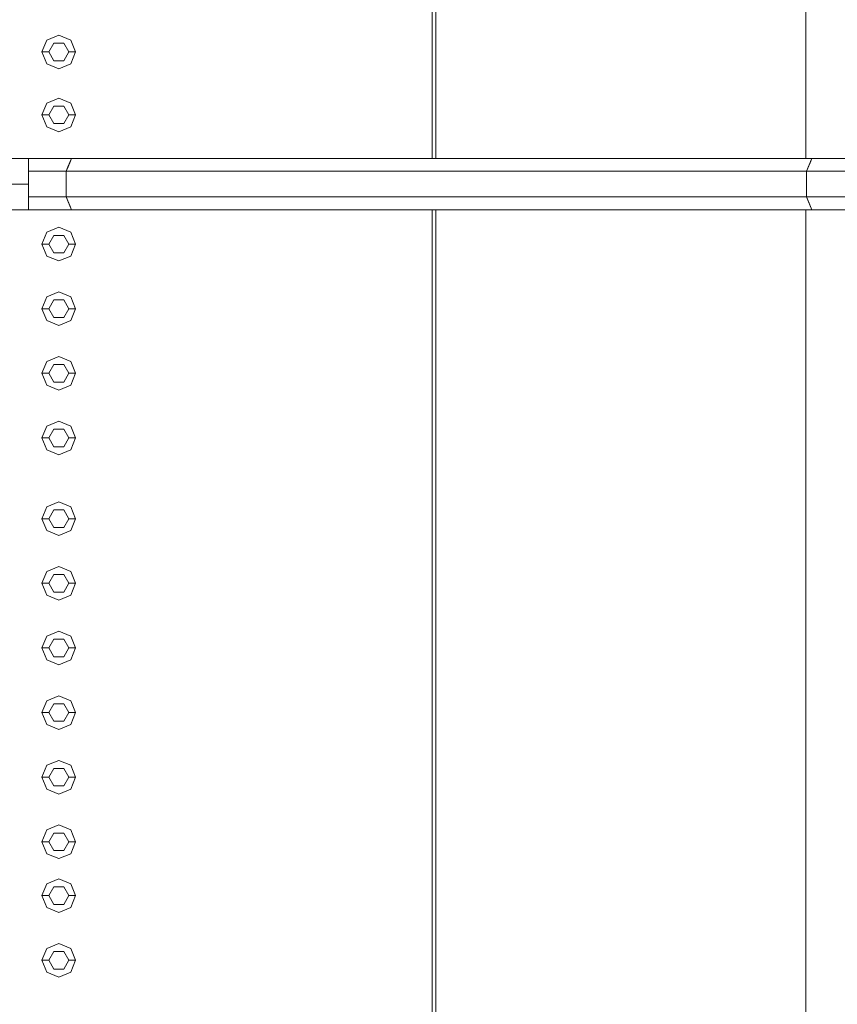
# Model space of a CAD drawing. Header units: millimetres. Extents: x 2 to 902, y -447 to 199.
# Tile 636 of 656: x 22.67 to 23.89, y 161.43 to 162.9. Entities that reach past the tile are written whole.
import ezdxf

# ---------------------------------------------------------------- set-up
doc = ezdxf.new("R2010")
doc.units = ezdxf.units.MM
doc.header["$MEASUREMENT"] = 0
for name, color, linetype, lineweight in [('IFC-Corrimão-Contorno', 36, 'Continuous', 5), ('IFC-Elemento construtivo genérico-Contorno', 253, 'Continuous', 5), ('IFC-Escada-Contorno', 32, 'Continuous', 5), ('IFC-Laje-Contorno', 134, 'Continuous', 5), ('IFC-Lance de escada-Contorno', 32, 'Continuous', 5)]:
    doc.layers.add(name, color=color, linetype=linetype, lineweight=lineweight)

msp = doc.modelspace()

# ---------------------------------------------------------------- linework, layer by layer
at = {"layer": 'IFC-Corrimão-Contorno', "color": 7, "lineweight": 5}
for p, q in [((22.2903, 162.6895), (22.6871, 162.6895)), ((22.6871, 162.6895), (22.7509, 162.6895)), ((22.6871, 162.6752), (22.6871, 162.6895)), ((22.7434, 162.6705), (22.7509, 162.6895)), ((22.7434, 162.6705), (22.7494, 162.6857)), ((22.7446, 162.6737), (22.7509, 162.6895)), ((22.7459, 162.677), (22.7509, 162.6895)), ((22.7471, 162.68), (22.7509, 162.6895)), ((22.7494, 162.6857), (22.7509, 162.6895)), ((22.7509, 162.6895), (23.8509, 162.6895)), ((23.8434, 162.6705), (23.8509, 162.6895)), ((23.8434, 162.6705), (23.8484, 162.6832)), ((23.8453, 162.6752), (23.8509, 162.6895)), ((23.8484, 162.6832), (23.8509, 162.6895)), ((23.8484, 162.6832), (23.849, 162.6848)), ((23.849, 162.6848), (23.8509, 162.6895)), ((23.8509, 162.6895), (25.0871, 162.6895)), ((22.6871, 162.6705), (22.6871, 162.6752)), ((22.6871, 162.6705), (22.7434, 162.6705)), ((22.6871, 162.6324), (22.6871, 162.6705)), ((22.7434, 162.6705), (22.7471, 162.68)), ((22.7434, 162.6705), (22.7459, 162.677)), ((22.7434, 162.6705), (22.7446, 162.6737)), ((22.7434, 162.6705), (23.8434, 162.6705)), ((22.7434, 162.6324), (22.7434, 162.6705)), ((23.8434, 162.6705), (23.8453, 162.6752)), ((23.8434, 162.6705), (25.0871, 162.6705)), ((23.8434, 162.6324), (23.8434, 162.6705)), ((22.2903, 162.6514), (22.6871, 162.6514)), ((22.6871, 162.6324), (22.7434, 162.6324)), ((22.6871, 162.6133), (22.6871, 162.6324)), ((22.7434, 162.6324), (23.8434, 162.6324)), ((22.7434, 162.6324), (22.7484, 162.6196)), ((22.7434, 162.6324), (22.7509, 162.6133)), ((22.7434, 162.6324), (22.7453, 162.6276)), ((22.7434, 162.6324), (22.7494, 162.6171)), ((22.7453, 162.6276), (22.7509, 162.6133)), ((23.8434, 162.6324), (25.0871, 162.6324)), ((23.8434, 162.6324), (23.8471, 162.6229)), ((23.8434, 162.6324), (23.8509, 162.6133)), ((23.8434, 162.6324), (23.8453, 162.6276)), ((23.8453, 162.6276), (23.8509, 162.6133)), ((22.2903, 162.6133), (22.6871, 162.6133)), ((22.6871, 162.6133), (22.7509, 162.6133)), ((22.7484, 162.6196), (22.7494, 162.6171)), ((22.7494, 162.6171), (22.7509, 162.6133)), ((22.7509, 162.6133), (23.8509, 162.6133)), ((23.8471, 162.6229), (23.849, 162.6181)), ((23.849, 162.6181), (23.8509, 162.6133)), ((23.8509, 162.6133), (25.0871, 162.6133))]:
    msp.add_line(p, q, dxfattribs=at)
at = {"layer": 'IFC-Elemento construtivo genérico-Contorno', "color": 7, "lineweight": 5}
for p, q in [((22.7145, 162.8654), (22.7322, 162.8727)), ((22.7145, 162.8654), (22.7322, 162.8727)), ((22.7322, 162.8727), (22.7499, 162.8654)), ((22.7322, 162.8727), (22.7499, 162.8654)), ((22.7072, 162.8477), (22.7145, 162.8654)), ((22.7072, 162.8477), (22.7145, 162.8654)), ((22.7172, 162.8477), (22.7247, 162.8607)), ((22.7172, 162.8477), (22.7247, 162.8607)), ((22.7247, 162.8607), (22.7397, 162.8607)), ((22.7247, 162.8607), (22.7397, 162.8607)), ((22.7397, 162.8607), (22.7472, 162.8477)), ((22.7397, 162.8607), (22.7472, 162.8477)), ((22.7499, 162.8654), (22.7572, 162.8477)), ((22.7499, 162.8654), (22.7572, 162.8477)), ((22.7072, 162.8477), (22.7172, 162.8477)), ((22.7072, 162.8477), (22.7145, 162.83)), ((22.7072, 162.8477), (22.7172, 162.8477)), ((22.7072, 162.8477), (22.7145, 162.83)), ((22.7172, 162.8477), (22.7247, 162.8347)), ((22.7172, 162.8477), (22.7247, 162.8347)), ((22.7397, 162.8347), (22.7472, 162.8477)), ((22.7397, 162.8347), (22.7472, 162.8477)), ((22.7472, 162.8477), (22.7572, 162.8477)), ((22.7472, 162.8477), (22.7572, 162.8477)), ((22.7499, 162.83), (22.7572, 162.8477)), ((22.7499, 162.83), (22.7572, 162.8477)), ((22.7145, 162.83), (22.7322, 162.8227)), ((22.7145, 162.83), (22.7322, 162.8227)), ((22.7247, 162.8347), (22.7397, 162.8347)), ((22.7247, 162.8347), (22.7397, 162.8347)), ((22.7322, 162.8227), (22.7499, 162.83)), ((22.7322, 162.8227), (22.7499, 162.83)), ((22.7072, 162.7543), (22.7145, 162.7719)), ((22.7072, 162.7543), (22.7145, 162.7719)), ((22.7145, 162.7719), (22.7322, 162.7793)), ((22.7145, 162.7719), (22.7322, 162.7793)), ((22.7322, 162.7793), (22.7499, 162.7719)), ((22.7322, 162.7793), (22.7499, 162.7719)), ((22.7499, 162.7719), (22.7572, 162.7543)), ((22.7499, 162.7719), (22.7572, 162.7543)), ((22.7172, 162.7543), (22.7247, 162.7673)), ((22.7172, 162.7543), (22.7247, 162.7673)), ((22.7247, 162.7673), (22.7397, 162.7673)), ((22.7247, 162.7673), (22.7397, 162.7673)), ((22.7397, 162.7673), (22.7472, 162.7543)), ((22.7397, 162.7673), (22.7472, 162.7543)), ((22.7072, 162.7543), (22.7172, 162.7543)), ((22.7072, 162.7543), (22.7145, 162.7366)), ((22.7072, 162.7543), (22.7172, 162.7543)), ((22.7072, 162.7543), (22.7145, 162.7366)), ((22.7172, 162.7543), (22.7247, 162.7413)), ((22.7172, 162.7543), (22.7247, 162.7413)), ((22.7247, 162.7413), (22.7397, 162.7413)), ((22.7247, 162.7413), (22.7397, 162.7413)), ((22.7397, 162.7413), (22.7472, 162.7543)), ((22.7397, 162.7413), (22.7472, 162.7543)), ((22.7472, 162.7543), (22.7572, 162.7543)), ((22.7472, 162.7543), (22.7572, 162.7543)), ((22.7499, 162.7366), (22.7572, 162.7543)), ((22.7499, 162.7366), (22.7572, 162.7543)), ((22.7145, 162.7366), (22.7322, 162.7293)), ((22.7145, 162.7366), (22.7322, 162.7293)), ((22.7322, 162.7293), (22.7499, 162.7366)), ((22.7322, 162.7293), (22.7499, 162.7366)), ((22.7072, 162.5623), (22.7145, 162.5799)), ((22.7072, 162.5623), (22.7145, 162.5799)), ((22.7145, 162.5799), (22.7322, 162.5873)), ((22.7145, 162.5799), (22.7322, 162.5873)), ((22.7322, 162.5873), (22.7499, 162.5799)), ((22.7322, 162.5873), (22.7499, 162.5799)), ((22.7499, 162.5799), (22.7572, 162.5623)), ((22.7499, 162.5799), (22.7572, 162.5623)), ((22.7172, 162.5623), (22.7247, 162.5753)), ((22.7172, 162.5623), (22.7247, 162.5753)), ((22.7247, 162.5753), (22.7397, 162.5753)), ((22.7247, 162.5753), (22.7397, 162.5753)), ((22.7397, 162.5753), (22.7472, 162.5623)), ((22.7397, 162.5753), (22.7472, 162.5623)), ((22.7072, 162.5623), (22.7172, 162.5623)), ((22.7072, 162.5623), (22.7145, 162.5446)), ((22.7072, 162.5623), (22.7172, 162.5623)), ((22.7072, 162.5623), (22.7145, 162.5446)), ((22.7172, 162.5623), (22.7247, 162.5493)), ((22.7172, 162.5623), (22.7247, 162.5493)), ((22.7397, 162.5493), (22.7472, 162.5623)), ((22.7397, 162.5493), (22.7472, 162.5623)), ((22.7472, 162.5623), (22.7572, 162.5623)), ((22.7472, 162.5623), (22.7572, 162.5623)), ((22.7499, 162.5446), (22.7572, 162.5623)), ((22.7499, 162.5446), (22.7572, 162.5623)), ((22.7145, 162.5446), (22.7322, 162.5373)), ((22.7145, 162.5446), (22.7322, 162.5373)), ((22.7247, 162.5493), (22.7397, 162.5493)), ((22.7247, 162.5493), (22.7397, 162.5493)), ((22.7322, 162.5373), (22.7499, 162.5446)), ((22.7322, 162.5373), (22.7499, 162.5446)), ((22.7072, 162.4663), (22.7145, 162.4839)), ((22.7072, 162.4663), (22.7145, 162.4839)), ((22.7145, 162.4839), (22.7322, 162.4913)), ((22.7145, 162.4839), (22.7322, 162.4913)), ((22.7172, 162.4663), (22.7247, 162.4793)), ((22.7172, 162.4663), (22.7247, 162.4793)), ((22.7247, 162.4793), (22.7397, 162.4793)), ((22.7247, 162.4793), (22.7397, 162.4793)), ((22.7322, 162.4913), (22.7499, 162.4839)), ((22.7322, 162.4913), (22.7499, 162.4839)), ((22.7397, 162.4793), (22.7472, 162.4663)), ((22.7397, 162.4793), (22.7472, 162.4663)), ((22.7499, 162.4839), (22.7572, 162.4663)), ((22.7499, 162.4839), (22.7572, 162.4663)), ((22.7072, 162.4663), (22.7172, 162.4663)), ((22.7072, 162.4663), (22.7145, 162.4486)), ((22.7072, 162.4663), (22.7172, 162.4663)), ((22.7072, 162.4663), (22.7145, 162.4486)), ((22.7172, 162.4663), (22.7247, 162.4533)), ((22.7172, 162.4663), (22.7247, 162.4533)), ((22.7397, 162.4533), (22.7472, 162.4663)), ((22.7397, 162.4533), (22.7472, 162.4663)), ((22.7472, 162.4663), (22.7572, 162.4663)), ((22.7472, 162.4663), (22.7572, 162.4663)), ((22.7499, 162.4486), (22.7572, 162.4663)), ((22.7499, 162.4486), (22.7572, 162.4663)), ((22.7145, 162.4486), (22.7322, 162.4413)), ((22.7145, 162.4486), (22.7322, 162.4413)), ((22.7247, 162.4533), (22.7397, 162.4533)), ((22.7247, 162.4533), (22.7397, 162.4533)), ((22.7322, 162.4413), (22.7499, 162.4486)), ((22.7322, 162.4413), (22.7499, 162.4486)), ((22.7145, 162.3879), (22.7322, 162.3953)), ((22.7145, 162.3879), (22.7322, 162.3953)), ((22.7322, 162.3953), (22.7499, 162.3879)), ((22.7322, 162.3953), (22.7499, 162.3879)), ((22.7072, 162.3703), (22.7145, 162.3879)), ((22.7072, 162.3703), (22.7145, 162.3879)), ((22.7172, 162.3703), (22.7247, 162.3833)), ((22.7172, 162.3703), (22.7247, 162.3833)), ((22.7247, 162.3833), (22.7397, 162.3833)), ((22.7247, 162.3833), (22.7397, 162.3833)), ((22.7397, 162.3833), (22.7472, 162.3703)), ((22.7397, 162.3833), (22.7472, 162.3703)), ((22.7499, 162.3879), (22.7572, 162.3703)), ((22.7499, 162.3879), (22.7572, 162.3703)), ((22.7072, 162.3703), (22.7172, 162.3703)), ((22.7072, 162.3703), (22.7145, 162.3526)), ((22.7072, 162.3703), (22.7172, 162.3703)), ((22.7072, 162.3703), (22.7145, 162.3526)), ((22.7172, 162.3703), (22.7247, 162.3573)), ((22.7172, 162.3703), (22.7247, 162.3573)), ((22.7397, 162.3573), (22.7472, 162.3703)), ((22.7397, 162.3573), (22.7472, 162.3703)), ((22.7472, 162.3703), (22.7572, 162.3703)), ((22.7472, 162.3703), (22.7572, 162.3703)), ((22.7499, 162.3526), (22.7572, 162.3703)), ((22.7499, 162.3526), (22.7572, 162.3703)), ((22.7145, 162.3526), (22.7322, 162.3453)), ((22.7145, 162.3526), (22.7322, 162.3453)), ((22.7247, 162.3573), (22.7397, 162.3573)), ((22.7247, 162.3573), (22.7397, 162.3573)), ((22.7322, 162.3453), (22.7499, 162.3526)), ((22.7322, 162.3453), (22.7499, 162.3526)), ((22.7072, 162.2743), (22.7145, 162.2919)), ((22.7072, 162.2743), (22.7145, 162.2919)), ((22.7145, 162.2919), (22.7322, 162.2993)), ((22.7145, 162.2919), (22.7322, 162.2993)), ((22.7172, 162.2743), (22.7247, 162.2873)), ((22.7172, 162.2743), (22.7247, 162.2873)), ((22.7247, 162.2873), (22.7397, 162.2873)), ((22.7247, 162.2873), (22.7397, 162.2873)), ((22.7322, 162.2993), (22.7499, 162.2919)), ((22.7322, 162.2993), (22.7499, 162.2919)), ((22.7397, 162.2873), (22.7472, 162.2743)), ((22.7397, 162.2873), (22.7472, 162.2743)), ((22.7499, 162.2919), (22.7572, 162.2743)), ((22.7499, 162.2919), (22.7572, 162.2743)), ((22.7072, 162.2743), (22.7172, 162.2743)), ((22.7072, 162.2743), (22.7145, 162.2566)), ((22.7072, 162.2743), (22.7172, 162.2743)), ((22.7072, 162.2743), (22.7145, 162.2566)), ((22.7172, 162.2743), (22.7247, 162.2613)), ((22.7172, 162.2743), (22.7247, 162.2613)), ((22.7397, 162.2613), (22.7472, 162.2743)), ((22.7397, 162.2613), (22.7472, 162.2743)), ((22.7472, 162.2743), (22.7572, 162.2743)), ((22.7472, 162.2743), (22.7572, 162.2743)), ((22.7499, 162.2566), (22.7572, 162.2743)), ((22.7499, 162.2566), (22.7572, 162.2743)), ((22.7247, 162.2613), (22.7397, 162.2613)), ((22.7247, 162.2613), (22.7397, 162.2613)), ((22.7145, 162.2566), (22.7322, 162.2493)), ((22.7145, 162.2566), (22.7322, 162.2493)), ((22.7322, 162.2493), (22.7499, 162.2566)), ((22.7322, 162.2493), (22.7499, 162.2566)), ((22.7072, 162.1543), (22.7145, 162.1719)), ((22.7072, 162.1543), (22.7145, 162.1719)), ((22.7145, 162.1719), (22.7322, 162.1793)), ((22.7145, 162.1719), (22.7322, 162.1793)), ((22.7322, 162.1793), (22.7499, 162.1719)), ((22.7322, 162.1793), (22.7499, 162.1719)), ((22.7499, 162.1719), (22.7572, 162.1543)), ((22.7499, 162.1719), (22.7572, 162.1543)), ((22.7172, 162.1543), (22.7247, 162.1673)), ((22.7172, 162.1543), (22.7247, 162.1673)), ((22.7247, 162.1673), (22.7397, 162.1673)), ((22.7247, 162.1673), (22.7397, 162.1673)), ((22.7397, 162.1673), (22.7472, 162.1543)), ((22.7397, 162.1673), (22.7472, 162.1543)), ((22.7072, 162.1543), (22.7172, 162.1543)), ((22.7072, 162.1543), (22.7145, 162.1366)), ((22.7072, 162.1543), (22.7172, 162.1543)), ((22.7072, 162.1543), (22.7145, 162.1366)), ((22.7172, 162.1543), (22.7247, 162.1413)), ((22.7172, 162.1543), (22.7247, 162.1413)), ((22.7247, 162.1413), (22.7397, 162.1413)), ((22.7247, 162.1413), (22.7397, 162.1413)), ((22.7397, 162.1413), (22.7472, 162.1543)), ((22.7397, 162.1413), (22.7472, 162.1543)), ((22.7472, 162.1543), (22.7572, 162.1543)), ((22.7472, 162.1543), (22.7572, 162.1543)), ((22.7499, 162.1366), (22.7572, 162.1543)), ((22.7499, 162.1366), (22.7572, 162.1543)), ((22.7145, 162.1366), (22.7322, 162.1293)), ((22.7145, 162.1366), (22.7322, 162.1293)), ((22.7322, 162.1293), (22.7499, 162.1366)), ((22.7322, 162.1293), (22.7499, 162.1366)), ((22.7145, 162.076), (22.7322, 162.0833)), ((22.7145, 162.076), (22.7322, 162.0833)), ((22.7322, 162.0833), (22.7499, 162.076)), ((22.7322, 162.0833), (22.7499, 162.076)), ((22.7072, 162.0583), (22.7145, 162.076)), ((22.7072, 162.0583), (22.7145, 162.076)), ((22.7172, 162.0583), (22.7247, 162.0713)), ((22.7172, 162.0583), (22.7247, 162.0713)), ((22.7247, 162.0713), (22.7397, 162.0713)), ((22.7247, 162.0713), (22.7397, 162.0713)), ((22.7397, 162.0713), (22.7472, 162.0583)), ((22.7397, 162.0713), (22.7472, 162.0583)), ((22.7499, 162.076), (22.7572, 162.0583)), ((22.7499, 162.076), (22.7572, 162.0583)), ((22.7072, 162.0583), (22.7172, 162.0583)), ((22.7072, 162.0583), (22.7145, 162.0406)), ((22.7072, 162.0583), (22.7172, 162.0583)), ((22.7072, 162.0583), (22.7145, 162.0406)), ((22.7172, 162.0583), (22.7247, 162.0453)), ((22.7172, 162.0583), (22.7247, 162.0453)), ((22.7397, 162.0453), (22.7472, 162.0583)), ((22.7397, 162.0453), (22.7472, 162.0583)), ((22.7472, 162.0583), (22.7572, 162.0583)), ((22.7472, 162.0583), (22.7572, 162.0583)), ((22.7499, 162.0406), (22.7572, 162.0583)), ((22.7499, 162.0406), (22.7572, 162.0583)), ((22.7145, 162.0406), (22.7322, 162.0333)), ((22.7145, 162.0406), (22.7322, 162.0333)), ((22.7247, 162.0453), (22.7397, 162.0453)), ((22.7247, 162.0453), (22.7397, 162.0453)), ((22.7322, 162.0333), (22.7499, 162.0406)), ((22.7322, 162.0333), (22.7499, 162.0406)), ((22.7072, 161.9623), (22.7145, 161.9799)), ((22.7072, 161.9623), (22.7145, 161.9799)), ((22.7145, 161.9799), (22.7322, 161.9873)), ((22.7145, 161.9799), (22.7322, 161.9873)), ((22.7322, 161.9873), (22.7499, 161.9799)), ((22.7322, 161.9873), (22.7499, 161.9799)), ((22.7499, 161.9799), (22.7572, 161.9623)), ((22.7499, 161.9799), (22.7572, 161.9623)), ((22.7172, 161.9623), (22.7247, 161.9753)), ((22.7172, 161.9623), (22.7247, 161.9753)), ((22.7247, 161.9753), (22.7397, 161.9753)), ((22.7247, 161.9753), (22.7397, 161.9753)), ((22.7397, 161.9753), (22.7472, 161.9623)), ((22.7397, 161.9753), (22.7472, 161.9623)), ((22.7072, 161.9623), (22.7172, 161.9623)), ((22.7072, 161.9623), (22.7145, 161.9446)), ((22.7072, 161.9623), (22.7172, 161.9623)), ((22.7072, 161.9623), (22.7145, 161.9446)), ((22.7172, 161.9623), (22.7247, 161.9493)), ((22.7172, 161.9623), (22.7247, 161.9493)), ((22.7397, 161.9493), (22.7472, 161.9623)), ((22.7397, 161.9493), (22.7472, 161.9623)), ((22.7472, 161.9623), (22.7572, 161.9623)), ((22.7472, 161.9623), (22.7572, 161.9623)), ((22.7499, 161.9446), (22.7572, 161.9623)), ((22.7499, 161.9446), (22.7572, 161.9623)), ((22.7145, 161.9446), (22.7322, 161.9373)), ((22.7145, 161.9446), (22.7322, 161.9373)), ((22.7247, 161.9493), (22.7397, 161.9493)), ((22.7247, 161.9493), (22.7397, 161.9493)), ((22.7322, 161.9373), (22.7499, 161.9446)), ((22.7322, 161.9373), (22.7499, 161.9446)), ((22.7072, 161.8663), (22.7145, 161.8839)), ((22.7072, 161.8663), (22.7145, 161.8839)), ((22.7145, 161.8839), (22.7322, 161.8913)), ((22.7145, 161.8839), (22.7322, 161.8913)), ((22.7172, 161.8663), (22.7247, 161.8793)), ((22.7172, 161.8663), (22.7247, 161.8793)), ((22.7247, 161.8793), (22.7397, 161.8793)), ((22.7247, 161.8793), (22.7397, 161.8793)), ((22.7322, 161.8913), (22.7499, 161.8839)), ((22.7322, 161.8913), (22.7499, 161.8839)), ((22.7397, 161.8793), (22.7472, 161.8663)), ((22.7397, 161.8793), (22.7472, 161.8663)), ((22.7499, 161.8839), (22.7572, 161.8663)), ((22.7499, 161.8839), (22.7572, 161.8663)), ((22.7072, 161.8663), (22.7172, 161.8663)), ((22.7072, 161.8663), (22.7145, 161.8486)), ((22.7072, 161.8663), (22.7172, 161.8663)), ((22.7072, 161.8663), (22.7145, 161.8486)), ((22.7172, 161.8663), (22.7247, 161.8533)), ((22.7172, 161.8663), (22.7247, 161.8533)), ((22.7397, 161.8533), (22.7472, 161.8663)), ((22.7397, 161.8533), (22.7472, 161.8663)), ((22.7472, 161.8663), (22.7572, 161.8663)), ((22.7472, 161.8663), (22.7572, 161.8663)), ((22.7499, 161.8486), (22.7572, 161.8663)), ((22.7499, 161.8486), (22.7572, 161.8663)), ((22.7145, 161.8486), (22.7322, 161.8413)), ((22.7145, 161.8486), (22.7322, 161.8413)), ((22.7247, 161.8533), (22.7397, 161.8533)), ((22.7247, 161.8533), (22.7397, 161.8533)), ((22.7322, 161.8413), (22.7499, 161.8486)), ((22.7322, 161.8413), (22.7499, 161.8486)), ((22.7145, 161.7879), (22.7322, 161.7953)), ((22.7145, 161.7879), (22.7322, 161.7953)), ((22.7322, 161.7953), (22.7499, 161.7879)), ((22.7322, 161.7953), (22.7499, 161.7879)), ((22.7072, 161.7703), (22.7145, 161.7879)), ((22.7072, 161.7703), (22.7145, 161.7879)), ((22.7172, 161.7703), (22.7247, 161.7833)), ((22.7172, 161.7703), (22.7247, 161.7833)), ((22.7247, 161.7833), (22.7397, 161.7833)), ((22.7247, 161.7833), (22.7397, 161.7833)), ((22.7397, 161.7833), (22.7472, 161.7703)), ((22.7397, 161.7833), (22.7472, 161.7703)), ((22.7499, 161.7879), (22.7572, 161.7703)), ((22.7499, 161.7879), (22.7572, 161.7703)), ((22.7072, 161.7703), (22.7172, 161.7703)), ((22.7072, 161.7703), (22.7145, 161.7526)), ((22.7072, 161.7703), (22.7172, 161.7703)), ((22.7072, 161.7703), (22.7145, 161.7526)), ((22.7172, 161.7703), (22.7247, 161.7573)), ((22.7172, 161.7703), (22.7247, 161.7573)), ((22.7397, 161.7573), (22.7472, 161.7703)), ((22.7397, 161.7573), (22.7472, 161.7703)), ((22.7472, 161.7703), (22.7572, 161.7703)), ((22.7472, 161.7703), (22.7572, 161.7703)), ((22.7499, 161.7526), (22.7572, 161.7703)), ((22.7499, 161.7526), (22.7572, 161.7703)), ((22.7145, 161.7526), (22.7322, 161.7453)), ((22.7145, 161.7526), (22.7322, 161.7453)), ((22.7247, 161.7573), (22.7397, 161.7573)), ((22.7247, 161.7573), (22.7397, 161.7573)), ((22.7322, 161.7453), (22.7499, 161.7526)), ((22.7322, 161.7453), (22.7499, 161.7526)), ((22.7072, 161.6743), (22.7145, 161.6919)), ((22.7072, 161.6743), (22.7145, 161.6919)), ((22.7145, 161.6919), (22.7322, 161.6993)), ((22.7145, 161.6919), (22.7322, 161.6993)), ((22.7322, 161.6993), (22.7499, 161.6919)), ((22.7322, 161.6993), (22.7499, 161.6919)), ((22.7499, 161.6919), (22.7572, 161.6743)), ((22.7499, 161.6919), (22.7572, 161.6743)), ((22.7072, 161.6743), (22.7172, 161.6743)), ((22.7072, 161.6743), (22.7145, 161.6566)), ((22.7072, 161.6743), (22.7172, 161.6743)), ((22.7072, 161.6743), (22.7145, 161.6566)), ((22.7172, 161.6743), (22.7247, 161.6873)), ((22.7172, 161.6743), (22.7247, 161.6873)), ((22.7172, 161.6743), (22.7247, 161.6613)), ((22.7172, 161.6743), (22.7247, 161.6613)), ((22.7247, 161.6873), (22.7397, 161.6873)), ((22.7247, 161.6873), (22.7397, 161.6873)), ((22.7397, 161.6873), (22.7472, 161.6743)), ((22.7397, 161.6873), (22.7472, 161.6743)), ((22.7397, 161.6613), (22.7472, 161.6743)), ((22.7397, 161.6613), (22.7472, 161.6743)), ((22.7472, 161.6743), (22.7572, 161.6743)), ((22.7472, 161.6743), (22.7572, 161.6743)), ((22.7499, 161.6566), (22.7572, 161.6743)), ((22.7499, 161.6566), (22.7572, 161.6743)), ((22.7247, 161.6613), (22.7397, 161.6613)), ((22.7247, 161.6613), (22.7397, 161.6613)), ((22.7145, 161.6566), (22.7322, 161.6493)), ((22.7145, 161.6566), (22.7322, 161.6493)), ((22.7322, 161.6493), (22.7499, 161.6566)), ((22.7322, 161.6493), (22.7499, 161.6566)), ((22.7145, 161.6119), (22.7322, 161.6193)), ((22.7145, 161.6119), (22.7322, 161.6193)), ((22.7322, 161.6193), (22.7499, 161.6119)), ((22.7322, 161.6193), (22.7499, 161.6119)), ((22.7072, 161.5943), (22.7145, 161.6119)), ((22.7072, 161.5943), (22.7145, 161.6119)), ((22.7172, 161.5943), (22.7247, 161.6073)), ((22.7172, 161.5943), (22.7247, 161.6073)), ((22.7247, 161.6073), (22.7397, 161.6073)), ((22.7247, 161.6073), (22.7397, 161.6073)), ((22.7397, 161.6073), (22.7472, 161.5943)), ((22.7397, 161.6073), (22.7472, 161.5943)), ((22.7499, 161.6119), (22.7572, 161.5943)), ((22.7499, 161.6119), (22.7572, 161.5943)), ((22.7072, 161.5943), (22.7172, 161.5943)), ((22.7072, 161.5943), (22.7145, 161.5766)), ((22.7072, 161.5943), (22.7172, 161.5943)), ((22.7072, 161.5943), (22.7145, 161.5766)), ((22.7172, 161.5943), (22.7247, 161.5813)), ((22.7172, 161.5943), (22.7247, 161.5813)), ((22.7397, 161.5813), (22.7472, 161.5943)), ((22.7397, 161.5813), (22.7472, 161.5943)), ((22.7472, 161.5943), (22.7572, 161.5943)), ((22.7472, 161.5943), (22.7572, 161.5943)), ((22.7499, 161.5766), (22.7572, 161.5943)), ((22.7499, 161.5766), (22.7572, 161.5943)), ((22.7145, 161.5766), (22.7322, 161.5693)), ((22.7145, 161.5766), (22.7322, 161.5693)), ((22.7247, 161.5813), (22.7397, 161.5813)), ((22.7247, 161.5813), (22.7397, 161.5813)), ((22.7322, 161.5693), (22.7499, 161.5766)), ((22.7322, 161.5693), (22.7499, 161.5766)), ((22.7072, 161.4983), (22.7145, 161.516)), ((22.7072, 161.4983), (22.7145, 161.516)), ((22.7145, 161.516), (22.7322, 161.5233)), ((22.7145, 161.516), (22.7322, 161.5233)), ((22.7322, 161.5233), (22.7499, 161.516)), ((22.7322, 161.5233), (22.7499, 161.516)), ((22.7499, 161.516), (22.7572, 161.4983)), ((22.7499, 161.516), (22.7572, 161.4983)), ((22.7072, 161.4983), (22.7172, 161.4983)), ((22.7072, 161.4983), (22.7145, 161.4806)), ((22.7072, 161.4983), (22.7172, 161.4983)), ((22.7072, 161.4983), (22.7145, 161.4806)), ((22.7172, 161.4983), (22.7247, 161.5113)), ((22.7172, 161.4983), (22.7247, 161.5113)), ((22.7172, 161.4983), (22.7247, 161.4853)), ((22.7172, 161.4983), (22.7247, 161.4853)), ((22.7247, 161.5113), (22.7397, 161.5113)), ((22.7247, 161.5113), (22.7397, 161.5113)), ((22.7397, 161.5113), (22.7472, 161.4983)), ((22.7397, 161.5113), (22.7472, 161.4983)), ((22.7397, 161.4853), (22.7472, 161.4983)), ((22.7397, 161.4853), (22.7472, 161.4983)), ((22.7472, 161.4983), (22.7572, 161.4983)), ((22.7472, 161.4983), (22.7572, 161.4983)), ((22.7499, 161.4806), (22.7572, 161.4983)), ((22.7499, 161.4806), (22.7572, 161.4983)), ((22.7247, 161.4853), (22.7397, 161.4853)), ((22.7247, 161.4853), (22.7397, 161.4853)), ((22.7145, 161.4806), (22.7322, 161.4733)), ((22.7145, 161.4806), (22.7322, 161.4733)), ((22.7322, 161.4733), (22.7499, 161.4806)), ((22.7322, 161.4733), (22.7499, 161.4806))]:
    msp.add_line(p, q, dxfattribs=at)
at = {"layer": 'IFC-Escada-Contorno', "color": 7, "lineweight": 5}
for p, q in [((23.2922, 162.6895), (23.2922, 165.6133)), ((23.8422, 162.6895), (23.8422, 165.6133)), ((22.2903, 162.6895), (22.6871, 162.6895)), ((22.6871, 162.6848), (22.6871, 162.6895)), ((22.6871, 162.6895), (22.7509, 162.6895)), ((22.6871, 162.68), (22.6871, 162.6848)), ((22.7446, 162.6737), (22.7484, 162.6832)), ((22.7471, 162.68), (22.7484, 162.6832)), ((22.7484, 162.6832), (22.7509, 162.6895)), ((22.7484, 162.6832), (22.7494, 162.6857)), ((22.7494, 162.6857), (22.7509, 162.6895)), ((22.7509, 162.6895), (23.8509, 162.6895)), ((23.8471, 162.68), (23.8509, 162.6895)), ((23.8471, 162.68), (23.8484, 162.6832)), ((23.8484, 162.6832), (23.849, 162.6848)), ((23.849, 162.6848), (23.8509, 162.6895)), ((23.8509, 162.6895), (25.0871, 162.6895)), ((22.6871, 162.6705), (22.6871, 162.68)), ((22.6871, 162.6752), (22.6871, 162.68)), ((22.6871, 162.6705), (22.6871, 162.6752)), ((22.6871, 162.6705), (22.7434, 162.6705)), ((22.6871, 162.661), (22.6871, 162.6705)), ((22.7434, 162.6705), (23.8434, 162.6705)), ((22.7434, 162.6324), (22.7434, 162.6705)), ((22.7446, 162.6737), (22.7471, 162.68)), ((22.7446, 162.6737), (22.7459, 162.677)), ((22.7446, 162.6737), (22.7453, 162.6752)), ((22.7453, 162.6752), (22.7459, 162.677)), ((22.7459, 162.677), (22.7471, 162.68)), ((23.8434, 162.6705), (23.8471, 162.68)), ((23.8434, 162.6705), (23.8453, 162.6752)), ((23.8434, 162.6705), (25.0871, 162.6705)), ((23.8434, 162.6324), (23.8434, 162.6705)), ((23.8453, 162.6752), (23.8471, 162.68)), ((22.6871, 162.6514), (22.6871, 162.661)), ((22.2903, 162.6514), (22.6871, 162.6514)), ((22.6871, 162.6419), (22.6871, 162.6514)), ((22.6871, 162.6324), (22.6871, 162.6419)), ((22.6871, 162.6324), (22.7434, 162.6324)), ((22.6871, 162.6276), (22.6871, 162.6324)), ((22.6871, 162.6229), (22.6871, 162.6276)), ((22.7434, 162.6324), (23.8434, 162.6324)), ((22.7434, 162.6324), (22.7453, 162.6276)), ((22.7434, 162.6324), (22.7471, 162.6229)), ((22.7434, 162.6324), (22.7471, 162.6229)), ((22.7453, 162.6276), (22.7471, 162.6229)), ((23.8434, 162.6324), (25.0871, 162.6324)), ((23.8453, 162.6276), (23.849, 162.6181)), ((23.8453, 162.6276), (23.8509, 162.6133)), ((23.8453, 162.6276), (23.8471, 162.6229)), ((22.2903, 162.6133), (22.6871, 162.6133)), ((22.6871, 162.6181), (22.6871, 162.6229)), ((22.6871, 162.6133), (22.6871, 162.6181)), ((22.6871, 162.6133), (22.7509, 162.6133)), ((22.7471, 162.6229), (22.7484, 162.6196)), ((22.7484, 162.6196), (22.7494, 162.6171)), ((22.7494, 162.6171), (22.7509, 162.6133)), ((22.7509, 162.6133), (23.8509, 162.6133)), ((23.2922, 160.1754), (23.2922, 162.6133)), ((23.8422, 160.1754), (23.8422, 162.6133)), ((23.8471, 162.6229), (23.849, 162.6181)), ((23.849, 162.6181), (23.8509, 162.6133)), ((23.8509, 162.6133), (25.0871, 162.6133))]:
    msp.add_line(p, q, dxfattribs=at)
at = {"layer": 'IFC-Laje-Contorno', "color": 7, "lineweight": 5}
for p, q in [((23.2871, 162.6895), (23.2871, 165.6133)), ((23.2871, 162.6895), (23.2871, 165.6133)), ((23.2871, 160.1774), (23.2871, 162.6133)), ((23.2871, 160.1774), (23.2871, 162.6133))]:
    msp.add_line(p, q, dxfattribs=at)
at = {"layer": 'IFC-Lance de escada-Contorno', "color": 7, "lineweight": 5}
for p, q in [((23.2922, 162.6895), (23.2922, 165.6133)), ((23.8422, 162.6895), (23.8422, 165.6133)), ((23.2922, 160.1754), (23.2922, 162.6133)), ((23.8422, 160.1754), (23.8422, 162.6133))]:
    msp.add_line(p, q, dxfattribs=at)

doc.saveas('drawing.dxf')
